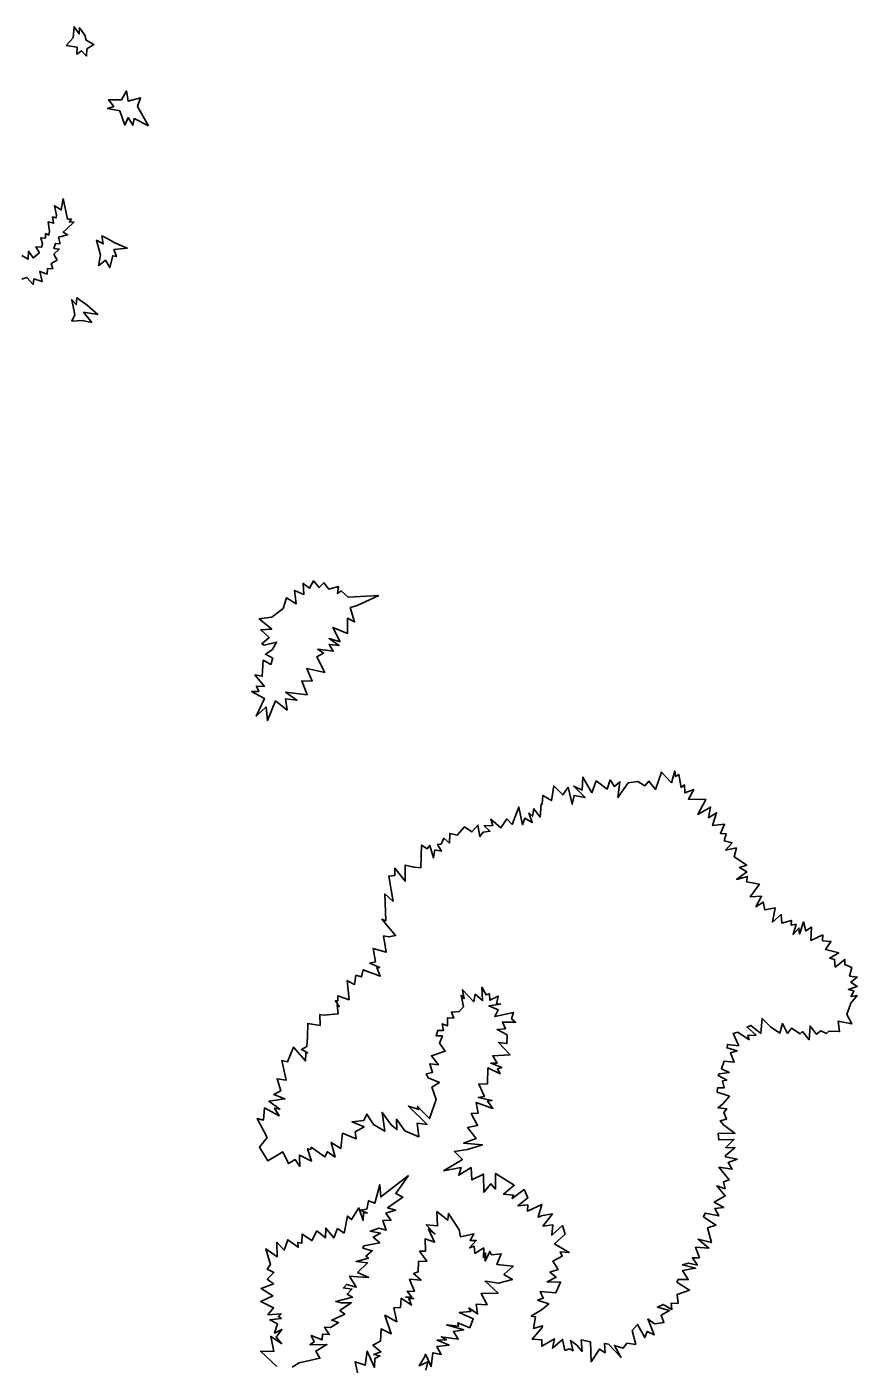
# Model space of a CAD drawing. Extents: x 662444 to 1640468, y 7452018 to 9606170.
# Drawn here: x 1134383 to 1143423, y 8027789 to 8042342 of the extents above; entities that cross this region are included whole.
import ezdxf

# ---------------------------------------------------------------- set-up
doc = ezdxf.new("R2010")
doc.units = 0
doc.layers.add('Level 1', color=7, linetype='Continuous')

msp = doc.modelspace()

# ---------------------------------------------------------------- linework, layer by layer
at = {"layer": 'Level 1'}
for points in [[(1134810, 8042137), (1134888, 8042223), (1134898, 8042342), (1134955, 8042264), (1134957, 8042331), (1135014, 8042252), (1135030, 8042196), (1135113, 8042150), (1135038, 8042101), (1135033, 8042023), (1134980, 8042082), (1134928, 8042045), (1134930, 8042119), (1134810, 8042137)], [(1135708, 8041266), (1135551, 8041344), (1135539, 8041270), (1135485, 8041354), (1135450, 8041273), (1135395, 8041426), (1135262, 8041454), (1135330, 8041476), (1135273, 8041549), (1135414, 8041547), (1135470, 8041644), (1135485, 8041533), (1135622, 8041568), (1135589, 8041476), (1135708, 8041266)], [(1134780, 8040473), (1134827, 8040249), (1134868, 8040250), (1134847, 8040219), (1134896, 8040216), (1134817, 8040141), (1134779, 8040109), (1134827, 8040080), (1134729, 8040052), (1134745, 8039982), (1134694, 8039984), (1134678, 8039928), (1134736, 8039921), (1134678, 8039869), (1134712, 8039804), (1134647, 8039765), (1134666, 8039710), (1134610, 8039712), (1134606, 8039651), (1134525, 8039681), (1134552, 8039570), (1134461, 8039599), (1134454, 8039538), (1134384, 8039613), (1134328, 8039597)], [(1134330, 8039853), (1134398, 8039813), (1134400, 8039900), (1134451, 8039827), (1134520, 8039884), (1134481, 8039946), (1134545, 8039944), (1134555, 8039979), (1134535, 8040047), (1134588, 8040043), (1134587, 8040092), (1134622, 8040075), (1134629, 8040113), (1134616, 8040219), (1134675, 8040204), (1134664, 8040273), (1134702, 8040262), (1134708, 8040291), (1134683, 8040394), (1134758, 8040350), (1134780, 8040473)], [(1135163, 8039740), (1135185, 8039857), (1135143, 8040020), (1135214, 8039980), (1135201, 8040067), (1135266, 8040034), (1135340, 8039991), (1135477, 8039934), (1135332, 8039917), (1135358, 8039842), (1135318, 8039851), (1135286, 8039722), (1135240, 8039802), (1135163, 8039740)], [(1135090, 8039123), (1134985, 8039146), (1134875, 8039139), (1134905, 8039207), (1134872, 8039372), (1134922, 8039319), (1134928, 8039394), (1135042, 8039313), (1135156, 8039213), (1135001, 8039236), (1135090, 8039123)], [(1138217, 8036154), (1137972, 8036042), (1137905, 8036022), (1137952, 8035867), (1137874, 8035907), (1137876, 8035741), (1137716, 8035807), (1137793, 8035651), (1137674, 8035684), (1137782, 8035608), (1137675, 8035622), (1137719, 8035547), (1137551, 8035568), (1137613, 8035525), (1137540, 8035486), (1137627, 8035317), (1137431, 8035361), (1137488, 8035222), (1137376, 8035225), (1137435, 8035073), (1137200, 8035103), (1137323, 8035016), (1137200, 8035030), (1137217, 8034907), (1137089, 8035007), (1137003, 8034793), (1136988, 8034942), (1136881, 8034841), (1136970, 8035034), (1136831, 8035108), (1136908, 8035108), (1136882, 8035168), (1136969, 8035165), (1136866, 8035290), (1136947, 8035275), (1136955, 8035449), (1137041, 8035403), (1137060, 8035471), (1136981, 8035514), (1137054, 8035563), (1137102, 8035646), (1136966, 8035612), (1136940, 8035627), (1137022, 8035697), (1136929, 8035779), (1137050, 8035787), (1136913, 8035900), (1137050, 8035919), (1137173, 8036014), (1137212, 8036130), (1137315, 8036063), (1137299, 8036209), (1137400, 8036165), (1137391, 8036285), (1137461, 8036233), (1137503, 8036313), (1137565, 8036239), (1137618, 8036293), (1137671, 8036223), (1137777, 8036250), (1137767, 8036174), (1137807, 8036203), (1137881, 8036135), (1138217, 8036154)], [(1143047, 8032462), (1142919, 8032400), (1142924, 8032545), (1142864, 8032504), (1142839, 8032601), (1142796, 8032470), (1142788, 8032534), (1142725, 8032465), (1142758, 8032576), (1142705, 8032566), (1142706, 8032619), (1142603, 8032589), (1142595, 8032681), (1142501, 8032600), (1142531, 8032755), (1142418, 8032733), (1142400, 8032818), (1142320, 8032767), (1142382, 8032882), (1142259, 8032876), (1142358, 8033011), (1142217, 8033039), (1142228, 8033097), (1142109, 8033065), (1142221, 8033145), (1142141, 8033195), (1142221, 8033220), (1142083, 8033311), (1142107, 8033407), (1141989, 8033383), (1142061, 8033463), (1141976, 8033484), (1141997, 8033562), (1141933, 8033564), (1141978, 8033667), (1141849, 8033651), (1141892, 8033790), (1141805, 8033736), (1141827, 8033851), (1141689, 8033769), (1141774, 8033934), (1141586, 8033938), (1141644, 8034041), (1141548, 8034006), (1141543, 8034093), (1141506, 8034066), (1141480, 8034207), (1141446, 8034183), (1141437, 8034244), (1141400, 8034117), (1141294, 8034233), (1141226, 8034044), (1141155, 8034135), (1141110, 8034083), (1141035, 8034129), (1140929, 8034115), (1140817, 8033957), (1140839, 8034125), (1140779, 8034074), (1140733, 8034147), (1140699, 8034045), (1140582, 8034136), (1140534, 8034007), (1140437, 8034177), (1140430, 8034036), (1140337, 8034080), (1140461, 8033954), (1140341, 8033978), (1140320, 8033882), (1140278, 8034067), (1140218, 8033984), (1140121, 8034082), (1140094, 8033922), (1140001, 8033979), (1139994, 8033884), (1139982, 8033883), (1139973, 8033742), (1139903, 8033834), (1139888, 8033752), (1139849, 8033789)], [(1139849, 8033789), (1139886, 8033683), (1139806, 8033729), (1139780, 8033659), (1139741, 8033851), (1139665, 8033662), (1139609, 8033723), (1139544, 8033627), (1139434, 8033719), (1139455, 8033651), (1139363, 8033649), (1139425, 8033588), (1139350, 8033580), (1139316, 8033530), (1139294, 8033656), (1139228, 8033582), (1139147, 8033636), (1139068, 8033546), (1138988, 8033564), (1138983, 8033460), (1138923, 8033513), (1138893, 8033447), (1138854, 8033446), (1138898, 8033372), (1138825, 8033386), (1138809, 8033299), (1138770, 8033435), (1138743, 8033398), (1138680, 8033438), (1138672, 8033191), (1138596, 8033196), (1138502, 8033221), (1138503, 8033045), (1138391, 8033185), (1138388, 8033108), (1138324, 8033100), (1138371, 8032825), (1138279, 8032907), (1138290, 8032615), (1138249, 8032630), (1138397, 8032454), (1138323, 8032438), (1138267, 8032450), (1138294, 8032272), (1138153, 8032314), (1138178, 8032167), (1138117, 8032153), (1138225, 8032104), (1138192, 8032105), (1138229, 8032010), (1138045, 8032081), (1138027, 8032005), (1137966, 8032022), (1137952, 8031921), (1137880, 8031958), (1137870, 8031964), (1137891, 8031755), (1137769, 8031798), (1137768, 8031743), (1137742, 8031744), (1137784, 8031681), (1137761, 8031698), (1137771, 8031603), (1137614, 8031587), (1137573, 8031593), (1137578, 8031475), (1137442, 8031497), (1137437, 8031350), (1137430, 8031245), (1137372, 8031212), (1137442, 8031176), (1137419, 8031174), (1137416, 8031090), (1137286, 8031240), (1137222, 8031081), (1137160, 8031095), (1137205, 8030880), (1137108, 8030895), (1137150, 8030764), (1137072, 8030723), (1137193, 8030676), (1137018, 8030650), (1137138, 8030565), (1137078, 8030575), (1137132, 8030493), (1136972, 8030578), (1136960, 8030445), (1136890, 8030461), (1136998, 8030255), (1136915, 8030150), (1137008, 8030002), (1137169, 8030101), (1137232, 8029973), (1137303, 8030015), (1137356, 8029942), (1137352, 8030052), (1137352, 8030064), (1137481, 8029999), (1137440, 8030134), (1137475, 8030127), (1137479, 8030150)], [(1141706, 8028945), (1141664, 8029062), (1141808, 8029052), (1141690, 8029148), (1141835, 8029112), (1141793, 8029273), (1141884, 8029303), (1141749, 8029394), (1141769, 8029434), (1141916, 8029403), (1141873, 8029485), (1141970, 8029494), (1141864, 8029554), (1141987, 8029621), (1141896, 8029731), (1141984, 8029698), (1141968, 8029772), (1142029, 8029794), (1141918, 8029933), (1142062, 8029913), (1142019, 8029985), (1142117, 8030019), (1141988, 8030045), (1141988, 8030061), (1142091, 8030144), (1141991, 8030148), (1142081, 8030234), (1141915, 8030229), (1141908, 8030298), (1142091, 8030302), (1141971, 8030389), (1141931, 8030439), (1142001, 8030457), (1141970, 8030529), (1142002, 8030569), (1141908, 8030580), (1141963, 8030627), (1142032, 8030704), (1141899, 8030751), (1141902, 8030795), (1141974, 8030795), (1141958, 8030872), (1142002, 8030880), (1141909, 8030930), (1141920, 8030950), (1142030, 8030964), (1141945, 8031002), (1141975, 8031088), (1142085, 8031075), (1142045, 8031178), (1142115, 8031199), (1142006, 8031231), (1142009, 8031268), (1142134, 8031254), (1142073, 8031387), (1142124, 8031401), (1142246, 8031320), (1142231, 8031367), (1142321, 8031371), (1142223, 8031456), (1142264, 8031475), (1142372, 8031388), (1142378, 8031431), (1142387, 8031551), (1142479, 8031460), (1142579, 8031391), (1142611, 8031495), (1142663, 8031389), (1142709, 8031446), (1142800, 8031384), (1142826, 8031409), (1142900, 8031320), (1142909, 8031468), (1142979, 8031379), (1143028, 8031415), (1143089, 8031389), (1143112, 8031414), (1143230, 8031408), (1143214, 8031521), (1143363, 8031491), (1143308, 8031593), (1143355, 8031719), (1143422, 8031800), (1143356, 8031792), (1143385, 8031853), (1143327, 8031866), (1143423, 8031900), (1143352, 8031948), (1143423, 8032001), (1143339, 8032013), (1143363, 8032105), (1143287, 8032137), (1143289, 8032194), (1143184, 8032111), (1143177, 8032194), (1143123, 8032209), (1143222, 8032265), (1143078, 8032303), (1143136, 8032390), (1143045, 8032396), (1143047, 8032462)], [(1137479, 8030150), (1137626, 8030045), (1137656, 8030101), (1137739, 8030042), (1137698, 8030202), (1137800, 8030137), (1137821, 8030303), (1137970, 8030243), (1137958, 8030318), (1138054, 8030372), (1137925, 8030427), (1138053, 8030441), (1138086, 8030511), (1138159, 8030396), (1138280, 8030324), (1138251, 8030529), (1138349, 8030393), (1138412, 8030343), (1138407, 8030455), (1138497, 8030327), (1138652, 8030265), (1138631, 8030411), (1138741, 8030398), (1138537, 8030597), (1138649, 8030562), (1138637, 8030594), (1138768, 8030462), (1138841, 8030668), (1138794, 8030802), (1138874, 8030856), (1138752, 8030904), (1138731, 8030948), (1138799, 8030963), (1138769, 8031057), (1138864, 8031048), (1138788, 8031145), (1138938, 8031197), (1138877, 8031284), (1138907, 8031362), (1138839, 8031364), (1138856, 8031422), (1138919, 8031420), (1138904, 8031492), (1138962, 8031470), (1138962, 8031557), (1139031, 8031554), (1139005, 8031621), (1139090, 8031626), (1139138, 8031678), (1139111, 8031804), (1139143, 8031766), (1139126, 8031863), (1139249, 8031733), (1139265, 8031815), (1139343, 8031746), (1139337, 8031890), (1139383, 8031808), (1139419, 8031820), (1139422, 8031749), (1139513, 8031794), (1139495, 8031708), (1139541, 8031708), (1139414, 8031688), (1139513, 8031646), (1139478, 8031572), (1139681, 8031617), (1139660, 8031549), (1139703, 8031510), (1139560, 8031512), (1139593, 8031439), (1139503, 8031431), (1139614, 8031372), (1139609, 8031278), (1139517, 8031291), (1139644, 8031157), (1139456, 8031145), (1139502, 8031063), (1139433, 8031063), (1139554, 8031016), (1139507, 8031002), (1139535, 8030950), (1139403, 8031013), (1139398, 8030840), (1139303, 8030837), (1139365, 8030703), (1139298, 8030691), (1139447, 8030659), (1139399, 8030653), (1139457, 8030572), (1139276, 8030637), (1139295, 8030521), (1139221, 8030516), (1139290, 8030386), (1139182, 8030366), (1139273, 8030245), (1139138, 8030196), (1139342, 8030177), (1139182, 8030126), (1139038, 8030105), (1139125, 8030017), (1138918, 8029892)], [(1137271, 8027757), (1137349, 8027804), (1137574, 8027854), (1137529, 8027932), (1137650, 8028003), (1137465, 8027999), (1137510, 8028033), (1137479, 8028101), (1137597, 8028054), (1137602, 8028117), (1137676, 8028112), (1137623, 8028191), (1137689, 8028189), (1137778, 8028242), (1137702, 8028267), (1137845, 8028334), (1137792, 8028375), (1137915, 8028457), (1137807, 8028458), (1137747, 8028473), (1137930, 8028518), (1137870, 8028553), (1137923, 8028607), (1137829, 8028620), (1137863, 8028658), (1137969, 8028627), (1137897, 8028748), (1137983, 8028741), (1138106, 8028732), (1137984, 8028787), (1138093, 8028891), (1137968, 8028907), (1138102, 8028942), (1138075, 8028963), (1138143, 8029024), (1138040, 8029053), (1138053, 8029076), (1138226, 8029109), (1138153, 8029173), (1138234, 8029214), (1138122, 8029235), (1138220, 8029270), (1138294, 8029247), (1138259, 8029353), (1138346, 8029356), (1138292, 8029431), (1138398, 8029467), (1138310, 8029492), (1138477, 8029606), (1138399, 8029645), (1138538, 8029843)], [(1138538, 8029843), (1138237, 8029610), (1138226, 8029742), (1138170, 8029540), (1138104, 8029567), (1138086, 8029477), (1138007, 8029466), (1138090, 8029435), (1138049, 8029437), (1138046, 8029354), (1137999, 8029489), (1137918, 8029362), (1137874, 8029401), (1137837, 8029216), (1137767, 8029267)], [(1138918, 8029892), (1139112, 8029929), (1139086, 8029845), (1139219, 8029928), (1139228, 8029795), (1139356, 8029857), (1139357, 8029661), (1139436, 8029753), (1139486, 8029694), (1139484, 8029863), (1139690, 8029737), (1139573, 8029638), (1139683, 8029627), (1139667, 8029592), (1139796, 8029690), (1139836, 8029598), (1139730, 8029513), (1139836, 8029522), (1139834, 8029453), (1139990, 8029528), (1139949, 8029388), (1139980, 8029397), (1139979, 8029402), (1140104, 8029424), (1140001, 8029292), (1140111, 8029304), (1140100, 8029192), (1140213, 8029298), (1140245, 8029205), (1140127, 8029098), (1140288, 8029004), (1140191, 8029013), (1140210, 8028963), (1140108, 8028910), (1140167, 8028821), (1140078, 8028791), (1140144, 8028735), (1140047, 8028687), (1140193, 8028682), (1140142, 8028564), (1139972, 8028579), (1140005, 8028507), (1139944, 8028486), (1140065, 8028446), (1139996, 8028387), (1139874, 8028310), (1139920, 8028305), (1139900, 8028179), (1139996, 8028208), (1139993, 8028190), (1139886, 8028061), (1139991, 8028053), (1139988, 8027984), (1140129, 8028064), (1140106, 8027962), (1140216, 8028059), (1140241, 8027940), (1140289, 8027956), (1140330, 8027935), (1140303, 8028048), (1140370, 8027995), (1140427, 8027928), (1140416, 8028054), (1140520, 8028031), (1140526, 8027816), (1140617, 8027953), (1140680, 8027914), (1140671, 8028013), (1140716, 8028007), (1140850, 8027865), (1140780, 8027994), (1140874, 8027963), (1140916, 8028018), (1141012, 8028004), (1140972, 8028157), (1141030, 8028222), (1141110, 8028078), (1141137, 8028146), (1141211, 8028108), (1141145, 8028281), (1141215, 8028228), (1141318, 8028242), (1141287, 8028322), (1141380, 8028374), (1141248, 8028411), (1141311, 8028439), (1141406, 8028385), (1141396, 8028452), (1141472, 8028450), (1141463, 8028549), (1141598, 8028596), (1141460, 8028683), (1141473, 8028712), (1141583, 8028709), (1141522, 8028809), (1141664, 8028834), (1141520, 8028870), (1141587, 8028888), (1141683, 8028867), (1141629, 8028945), (1141706, 8028945)], [(1138848, 8029449), (1138855, 8029293), (1138731, 8029307), (1138825, 8029207), (1138755, 8029260), (1138822, 8029118), (1138721, 8029155), (1138722, 8029019), (1138658, 8029019), (1138739, 8028911), (1138646, 8028907), (1138645, 8028793), (1138594, 8028775), (1138676, 8028703), (1138550, 8028713), (1138602, 8028581), (1138524, 8028584), (1138573, 8028520), (1138509, 8028520), (1138595, 8028505), (1138543, 8028503), (1138570, 8028431), (1138459, 8028506), (1138451, 8028407), (1138379, 8028404), (1138410, 8028249)], [(1138726, 8027723), (1138749, 8027814), (1138653, 8027772), (1138715, 8027874), (1138724, 8027897), (1138784, 8027764), (1138804, 8027913), (1138895, 8027896), (1138846, 8027980), (1138980, 8027996), (1138849, 8028049), (1138951, 8028056), (1138894, 8028088), (1139079, 8028062), (1139027, 8028145), (1139139, 8028162), (1138952, 8028217), (1139084, 8028202), (1139075, 8028238), (1139207, 8028186), (1139243, 8028281), (1139090, 8028351), (1139215, 8028361), (1139196, 8028401), (1139291, 8028337), (1139276, 8028444), (1139394, 8028436), (1139329, 8028557), (1139513, 8028562), (1139371, 8028691), (1139517, 8028671), (1139669, 8028709), (1139576, 8028767), (1139678, 8028855), (1139500, 8028874), (1139547, 8028990), (1139442, 8028978), (1139423, 8029016), (1139373, 8028911), (1139376, 8029000), (1139354, 8028950), (1139357, 8029054), (1139261, 8028994), (1139254, 8029073), (1139204, 8029055), (1139276, 8029134), (1139209, 8029136), (1139250, 8029207), (1139105, 8029175), (1139090, 8029252), (1138973, 8029430), (1138965, 8029358), (1138848, 8029449)], [(1137767, 8029267), (1137725, 8029163), (1137639, 8029271), (1137636, 8029166), (1137541, 8029240), (1137487, 8029135), (1137381, 8029205), (1137376, 8029106), (1137333, 8029115), (1137338, 8029061), (1137224, 8029144), (1137186, 8029030), (1137105, 8029116), (1137107, 8028956), (1136985, 8029044), (1137035, 8028874), (1137000, 8028824), (1137074, 8028786), (1137000, 8028716), (1137070, 8028663), (1136933, 8028614), (1137062, 8028533), (1136930, 8028473), (1137069, 8028404), (1137008, 8028325), (1137149, 8028338), (1137122, 8028308), (1137153, 8028285), (1137028, 8028271), (1137114, 8028227), (1137080, 8028128), (1137158, 8028167), (1137099, 8028084), (1137156, 8028013), (1137039, 8028092), (1137074, 8027929), (1136928, 8027930), (1137105, 8027763)], [(1138410, 8028249), (1138282, 8028322), (1138350, 8028121), (1138239, 8028173), (1138232, 8028040), (1138151, 8027997), (1138238, 8027925), (1138160, 8027894), (1138227, 8027880), (1138170, 8027851), (1138169, 8027754), (1138090, 8027932), (1138065, 8027777), (1137958, 8027816), (1137996, 8027634)]]:
    msp.add_lwpolyline(points, dxfattribs=at)

doc.saveas('drawing.dxf')
